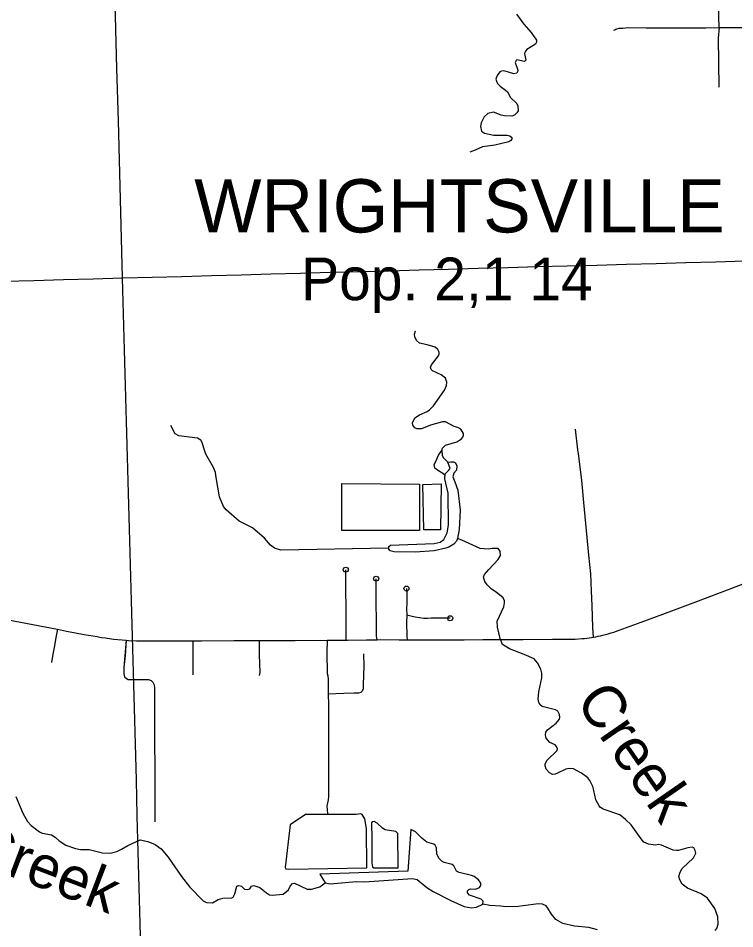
# Model space of a CAD drawing. Extents: x -19 to 366, y -4 to 359.
# Drawn here: x 156.487 to 157.832, y 181.814 to 183.524 of the extents above; entities that cross this region are included whole.
import ezdxf

# ---------------------------------------------------------------- set-up
doc = ezdxf.new("R2010")
doc.units = 0
for name, color, linetype in [('R_Border', 7, 'Continuous'), ('R_ROW', 7, 'Continuous'), ('R_ROW Annot', 7, 'Continuous'), ('R_Temp Easement', 7, 'Continuous'), ('Sheet Fence', 7, 'Continuous'), ('T_Indications', 7, 'Continuous')]:
    doc.layers.add(name, color=color, linetype=linetype)

msp = doc.modelspace()

# ---------------------------------------------------------------- linework, layer by layer
at = {"layer": 'R_ROW'}
for points in [[(157.8027, 183.5071), (157.8011, 183.5491), (157.8001, 183.5754), (157.7984, 183.6081), (157.798, 183.6146)], [(157.6045, 183.5019), (157.6065, 183.5029), (157.6086, 183.5038), (157.6108, 183.5045), (157.6129, 183.5051), (157.6152, 183.5055), (157.6174, 183.5059), (157.6196, 183.506), (157.6219, 183.506), (157.6321, 183.507), (157.6653, 183.5066), (157.7192, 183.5067), (157.7777, 183.5065), (157.8027, 183.5071)], [(157.8027, 183.5071), (157.8007, 183.4867), (157.8019, 183.3951)], [(157.8027, 183.5071), (157.8482, 183.5069), (157.889, 183.5072), (157.8917, 183.5073)], [(157.1026, 182.3566), (157.1027, 182.3637), (157.1023, 182.418), (157.1019, 182.4499), (157.1019, 182.4731), (157.1017, 182.4888)], [(157.1608, 182.3572), (157.1595, 182.3638), (157.1593, 182.3967), (157.1589, 182.4226), (157.1588, 182.4392), (157.1589, 182.4494), (157.1588, 182.4719)], [(157.2157, 182.4534), (157.2163, 182.4441), (157.2161, 182.4362), (157.2162, 182.4256), (157.2159, 182.4156), (157.2162, 182.4031)], [(157.5669, 182.3619), (157.5714, 182.3627), (157.5756, 182.3637), (157.5798, 182.3647), (157.584, 182.3658), (157.5893, 182.3671), (157.5945, 182.3685), (157.5997, 182.37), (157.6048, 182.3716), (157.6099, 182.3733), (157.615, 182.3751), (157.6559, 182.3903), (157.7138, 182.4117), (157.7589, 182.4284), (157.8053, 182.4459), (157.8479, 182.4621)], [(156.2088, 182.4439), (156.25, 182.4359), (156.3085, 182.4247), (156.3297, 182.4207), (156.3755, 182.4121), (156.4913, 182.3903), (156.5604, 182.3771)], [(157.2162, 182.4031), (157.216, 182.3887), (157.2159, 182.3795), (157.2162, 182.3745), (157.2164, 182.3632), (157.2168, 182.3573)], [(157.2977, 182.3976), (157.2836, 182.3978), (157.2765, 182.3978), (157.2694, 182.3978), (157.2623, 182.3976), (157.2552, 182.3973), (157.2481, 182.397), (157.2401, 182.3984), (157.2321, 182.3999), (157.2242, 182.4015), (157.2162, 182.4031)], [(156.5604, 182.3771), (156.5576, 182.3614), (156.5548, 182.3458), (156.5521, 182.3302), (156.5494, 182.3145)], [(156.5604, 182.3771), (156.5778, 182.3735), (156.5942, 182.3702), (156.6107, 182.3672), (156.6272, 182.3644), (156.6349, 182.363), (156.6427, 182.3617), (156.6505, 182.3605), (156.6583, 182.3594), (156.6661, 182.3584), (156.6739, 182.3576), (156.6818, 182.3569), (156.6896, 182.3563)], [(156.6896, 182.3563), (156.6875, 182.3269), (156.6855, 182.3053), (156.6852, 182.2931)], [(156.6896, 182.3563), (156.6855, 182.3053), (156.6852, 182.2931), (156.6865, 182.2877), (156.69, 182.2842), (156.6934, 182.2827), (156.702, 182.2827), (156.7314, 182.2823), (156.7364, 182.2806), (156.7394, 182.2778), (156.7419, 182.2726), (156.7425, 182.2665), (156.7431, 182.0152)], [(156.6896, 182.3563), (156.6942, 182.356), (156.7088, 182.3554), (156.7234, 182.3551), (156.738, 182.355), (156.7526, 182.3551), (156.8147, 182.3551)], [(156.8147, 182.3551), (156.8147, 182.3391), (156.8147, 182.3232), (156.8146, 182.3072), (156.8145, 182.2913)], [(156.8147, 182.3551), (156.8308, 182.3551), (156.892, 182.3556), (156.9393, 182.3558)], [(156.9393, 182.3558), (156.9634, 182.356), (157.0069, 182.356), (157.0667, 182.3566)], [(156.9393, 182.3558), (156.9394, 182.3289), (156.9404, 182.2954), (156.9395, 182.2903)], [(157.0667, 182.3566), (157.0661, 182.3334), (157.0669, 182.2936), (157.0678, 182.2895), (157.0685, 182.2834), (157.069, 182.2547)], [(157.0667, 182.3566), (157.1026, 182.3566)], [(157.1026, 182.3566), (157.1052, 182.3565), (157.1407, 182.357), (157.1608, 182.3572)], [(157.1608, 182.3572), (157.1664, 182.3575), (157.202, 182.3571), (157.2168, 182.3573)], [(157.2168, 182.3573), (157.2481, 182.3568), (157.276, 182.3569), (157.3237, 182.3573), (157.359, 182.3575), (157.3833, 182.3577), (157.3869, 182.3576), (157.3905, 182.3576), (157.3941, 182.3576), (157.3976, 182.3577), (157.4214, 182.3576), (157.4349, 182.3575), (157.4897, 182.3581), (157.4983, 182.358), (157.5069, 182.358), (157.5155, 182.3581), (157.524, 182.3583), (157.5326, 182.3586), (157.5455, 182.3593), (157.5498, 182.3596), (157.5542, 182.36), (157.5585, 182.3606), (157.5628, 182.3612), (157.5669, 182.3619)], [(157.069, 182.2547), (157.0693, 182.2355), (157.0693, 182.1979), (157.0691, 182.0627), (157.0688, 182.0564), (157.0669, 182.0478), (157.0664, 182.045), (157.0675, 182.0303)]]:
    msp.add_lwpolyline(points, dxfattribs=at)
for centre in [(157.1017, 182.4888), (157.1588, 182.4719), (157.2157, 182.4534), (157.2977, 182.3976)]:
    msp.add_circle(centre, 0.00473, dxfattribs=at)
at = {"layer": 'R_ROW Annot'}
msp.add_lwpolyline([(157.5669, 182.3619), (157.5656, 182.3801), (157.5641, 182.4215), (157.5631, 182.4485), (157.5615, 182.481), (157.5577, 182.5163), (157.5522, 182.5753), (157.5487, 182.6147), (157.5446, 182.6568), (157.5387, 182.7066), (157.5376, 182.7137), (157.5331, 182.7527)], dxfattribs=at)
at = {"layer": 'R_Temp Easement'}
for points in [[(157.4224, 183.532), (157.4357, 183.5134), (157.4499, 183.4978), (157.4599, 183.4834), (157.4598, 183.4794), (157.458, 183.4758), (157.4415, 183.4659), (157.4376, 183.4609), (157.4373, 183.458), (157.4395, 183.4457), (157.4373, 183.443), (157.4226, 183.4461), (157.4213, 183.4451), (157.4199, 183.4415), (157.4245, 183.4268), (157.4242, 183.4239), (157.4226, 183.4214), (157.4173, 183.4198), (157.4072, 183.423), (157.3982, 183.4256), (157.3942, 183.4252), (157.3911, 183.4236), (157.3859, 183.417), (157.3836, 183.4103), (157.3844, 183.406), (157.3868, 183.4018), (157.3914, 183.397), (157.4018, 183.3894), (157.4051, 183.3859), (157.4111, 183.3754), (157.4227, 183.3641), (157.4245, 183.3599), (157.4251, 183.3508)], [(157.4251, 183.3508), (157.4229, 183.3466), (157.4184, 183.3425), (157.4133, 183.3405), (157.3997, 183.3411), (157.3932, 183.3423), (157.3792, 183.3479), (157.3687, 183.3458), (157.3614, 183.339), (157.356, 183.3278), (157.3544, 183.3212), (157.3563, 183.3126), (157.3623, 183.3088), (157.3794, 183.305), (157.4046, 183.305), (157.4094, 183.3037), (157.4133, 183.3006), (157.4133, 183.2976), (157.4117, 183.2947), (157.4076, 183.2921), (157.3813, 183.2862), (157.3581, 183.2827), (157.3448, 183.2767), (157.3349, 183.2731)], [(157.282, 182.7125), (157.2832, 182.7167), (157.2889, 182.7225), (157.3104, 182.7288), (157.3183, 182.7338), (157.3217, 182.7374), (157.3228, 182.7412), (157.3226, 182.7445), (157.3179, 182.7526), (157.3124, 182.7556), (157.3052, 182.7574), (157.2892, 182.7662), (157.2835, 182.7667), (157.2606, 182.76), (157.244, 182.7535), (157.2353, 182.7533), (157.2311, 182.7549), (157.2274, 182.7604), (157.2268, 182.7648), (157.2314, 182.7739), (157.2399, 182.7797), (157.2546, 182.7861), (157.2588, 182.7888), (157.2666, 182.7963), (157.2872, 182.8258), (157.2911, 182.8345), (157.2916, 182.8412), (157.2887, 182.8486), (157.2806, 182.8549), (157.2644, 182.8622), (157.2623, 182.8646), (157.2611, 182.869), (157.2624, 182.8732), (157.2759, 182.8904), (157.277, 182.8944), (157.2768, 182.8974), (157.2748, 182.9024), (157.2695, 182.9065), (157.2544, 182.9113), (157.2402, 182.9142), (157.2346, 182.9191), (157.2311, 182.9259), (157.2309, 182.9314), (157.2325, 182.9371), (157.2327, 182.9373)], [(157.1819, 182.529), (156.98, 182.5255), (156.9682, 182.5293), (156.9606, 182.5346), (156.9495, 182.5478), (156.9269, 182.5673), (156.9019, 182.5801), (156.8772, 182.601), (156.8722, 182.6076), (156.8648, 182.6257), (156.8584, 182.6616), (156.8571, 182.671), (156.8536, 182.6809), (156.8391, 182.7056), (156.8352, 182.7172), (156.8325, 182.7278), (156.8299, 182.7319), (156.8235, 182.7355), (156.7883, 182.7399), (156.7817, 182.7438), (156.7732, 182.7595)], [(157.2879, 182.6661), (157.2841, 182.6693), (157.2759, 182.6747), (157.2692, 182.6797), (157.2674, 182.6864), (157.271, 182.6919), (157.2758, 182.7037), (157.282, 182.7125), (157.2826, 182.7032), (157.2855, 182.6987), (157.2936, 182.6904)], [(157.3114, 182.5476), (157.3096, 182.5425), (157.3043, 182.5365), (157.2951, 182.5309), (157.2894, 182.529), (157.2675, 182.5242), (157.2322, 182.5216), (157.1926, 182.5225), (157.1848, 182.5241), (157.1823, 182.5271), (157.1824, 182.5321), (157.1856, 182.5349), (157.2677, 182.5377), (157.2789, 182.5403), (157.286, 182.5455), (157.2923, 182.5577), (157.2944, 182.5725), (157.294, 182.6325), (157.288, 182.6594), (157.2885, 182.6687), (157.2945, 182.6749), (157.2975, 182.6791), (157.2936, 182.6904), (157.2989, 182.6916), (157.3042, 182.6911), (157.3076, 182.6892), (157.3103, 182.6838), (157.3093, 182.6756), (157.3048, 182.67), (157.3028, 182.6632), (157.3067, 182.6535), (157.3119, 182.638), (157.3165, 182.6005), (157.3143, 182.564), (157.3114, 182.5476)], [(157.0945, 182.6508), (157.2402, 182.6494), (157.2401, 182.5625), (157.0942, 182.5621)], [(157.0942, 182.5621), (157.0945, 182.6508)], [(157.2466, 182.6487), (157.2809, 182.6502), (157.2798, 182.5636), (157.2485, 182.5635)], [(157.2485, 182.5635), (157.2466, 182.6487)], [(157.4641, 182.2593), (157.4697, 182.2856), (157.4696, 182.2943), (157.4678, 182.3021), (157.4618, 182.3138), (157.4551, 182.3212), (157.4366, 182.3293), (157.409, 182.3401), (157.3962, 182.3481), (157.3915, 182.3593), (157.3864, 182.3809), (157.3859, 182.3923), (157.3983, 182.4188), (157.3999, 182.4264), (157.3997, 182.4304), (157.3971, 182.4359), (157.3843, 182.4464), (157.375, 182.4522), (157.3669, 182.4606), (157.3627, 182.4668), (157.3603, 182.4748), (157.3624, 182.4798), (157.37, 182.4891), (157.388, 182.5077), (157.3919, 182.5152), (157.3913, 182.5235), (157.3876, 182.5284), (157.3764, 182.5285), (157.3689, 182.5275), (157.3541, 182.5283), (157.3198, 182.5441), (157.3114, 182.5476)], [(157.7552, 181.9662), (157.7518, 181.9675), (157.7436, 181.9667), (157.726, 181.9617), (157.7226, 181.9613), (157.7162, 181.9622), (157.6943, 181.9717), (157.6889, 181.9724), (157.6833, 181.9717), (157.6698, 181.9731), (157.6614, 181.9772), (157.6562, 181.9831), (157.6375, 182.0096), (157.6266, 182.0198), (157.6163, 182.0282), (157.5849, 182.0389), (157.5799, 182.0421), (157.5771, 182.0451), (157.5714, 182.0568), (157.5671, 182.0743), (157.5657, 182.0813), (157.5599, 182.093), (157.5558, 182.0979), (157.5444, 182.1067), (157.5289, 182.1149), (157.5208, 182.1152), (157.5149, 182.1144), (157.4991, 182.1066), (157.4945, 182.1049), (157.4896, 182.1044), (157.4839, 182.107), (157.4781, 182.114), (157.476, 182.1201), (157.4761, 182.1241), (157.48, 182.1311), (157.4984, 182.149), (157.4991, 182.1526), (157.4974, 182.1569), (157.4947, 182.1598), (157.485, 182.1644), (157.4781, 182.1725), (157.4765, 182.1789), (157.4772, 182.1835), (157.4804, 182.1883), (157.4969, 182.2008), (157.5031, 182.2083), (157.5038, 182.2109), (157.503, 182.2168), (157.4999, 182.2229), (157.4955, 182.2255), (157.4704, 182.2321), (157.4664, 182.2352), (157.4641, 182.2396), (157.4629, 182.2455), (157.4641, 182.2593)], [(156.4823, 182.0626), (156.4954, 182.0317), (156.5046, 182.0156), (156.5113, 182.0085), (156.5269, 181.9963), (156.5319, 181.9941), (156.5494, 181.9908), (156.5564, 181.9866), (156.564, 181.9797), (156.5766, 181.9712), (156.5942, 181.9649), (156.6039, 181.963), (156.6203, 181.963), (156.6452, 181.957), (156.6598, 181.9561), (156.6719, 181.9594), (156.6809, 181.9637), (156.6925, 181.971), (156.7156, 181.9817)], [(157.1411, 181.9291), (157.1407, 182.0026), (157.1375, 182.0206), (157.1323, 182.0293), (157.1298, 182.0302), (157.1211, 182.029), (157.0265, 182.0288), (156.9971, 182.0093), (156.9883, 181.9296), (156.9895, 181.927), (156.9948, 181.9261)], [(157.1994, 181.9935), (157.1959, 181.9972), (157.176, 182.0003), (157.1708, 182.0034), (157.1605, 182.0128), (157.155, 182.0156), (157.1512, 182.0152), (157.1499, 182.0131), (157.151, 181.9824), (157.1505, 181.9385), (157.1521, 181.9305), (157.1542, 181.9288), (157.2003, 181.9291)], [(157.2238, 182.0006), (157.2183, 181.9224), (157.0529, 181.917)], [(157.2003, 181.9291), (157.1994, 181.9935)], [(157.2721, 181.9663), (157.2698, 181.9716), (157.2669, 181.9736), (157.254, 181.9771), (157.2446, 181.9846), (157.2329, 181.9965), (157.2238, 182.0006)], [(156.7156, 181.9817), (156.7303, 181.9781), (156.744, 181.9724), (156.7551, 181.9647), (156.7685, 181.9491), (156.7932, 181.9123), (156.8091, 181.8923), (156.8341, 181.8671), (156.8402, 181.8638), (156.8517, 181.8631), (156.8621, 181.8691), (156.871, 181.872), (156.8878, 181.8724), (156.8907, 181.874), (156.8935, 181.8801), (156.8975, 181.8945), (156.9009, 181.8959), (156.9062, 181.8942), (156.9117, 181.889), (156.9167, 181.8879), (156.9216, 181.8893), (156.925, 181.8941), (156.9291, 181.8958), (156.9402, 181.8919), (156.9532, 181.882), (156.9589, 181.8781), (156.9634, 181.8772), (156.9841, 181.8793), (156.994, 181.8873), (156.9972, 181.8942), (157.0017, 181.8994), (157.0055, 181.8998), (157.0295, 181.8885), (157.0376, 181.8885), (157.0533, 181.8933), (157.0631, 181.9009)], [(157.0529, 181.917), (157.0631, 181.9009), (157.0722, 181.8986), (157.1219, 181.9034), (157.1367, 181.9024), (157.2272, 181.9089), (157.2356, 181.907), (157.2539, 181.892), (157.2656, 181.8846), (157.2989, 181.8674), (157.3241, 181.8563), (157.3378, 181.854), (157.3472, 181.855), (157.3593, 181.8606), (157.3594, 181.8663), (157.3562, 181.8701), (157.3337, 181.8775), (157.3304, 181.8818), (157.3302, 181.8856), (157.333, 181.8883), (157.3368, 181.8895), (157.345, 181.889), (157.3529, 181.8917), (157.3555, 181.8957), (157.3553, 181.9003), (157.351, 181.9063), (157.343, 181.9123), (157.3377, 181.9145), (157.3143, 181.9198), (157.3093, 181.9228), (157.3047, 181.9324), (157.3013, 181.9349), (157.2864, 181.9387), (157.2824, 181.9406), (157.2769, 181.9464), (157.273, 181.9543), (157.2721, 181.9663)], [(157.7949, 181.8113), (157.7981, 181.8149), (157.8007, 181.8231), (157.7998, 181.8369), (157.7943, 181.8525), (157.7805, 181.8719), (157.769, 181.8797), (157.7433, 181.8905), (157.7332, 181.8982), (157.7285, 181.9063), (157.7271, 181.9124), (157.7288, 181.919), (157.7323, 181.927), (157.7542, 181.9474), (157.7587, 181.9564), (157.7577, 181.9615), (157.7552, 181.9662)], [(156.9948, 181.9261), (157.1411, 181.9291)], [(157.5742, 181.8125), (157.5577, 181.8165), (157.5309, 181.8192), (157.5093, 181.8243), (157.4961, 181.832), (157.4877, 181.842), (157.4811, 181.8533), (157.4778, 181.8573), (157.471, 181.8608), (157.463, 181.8611), (157.4253, 181.8562), (157.4014, 181.8559), (157.3929, 181.857), (157.372, 181.8579), (157.3593, 181.8606)]]:
    msp.add_lwpolyline(points, dxfattribs=at)
at = {"layer": 'Sheet Fence'}
for points in [[(0, 180.8999), (7.1228, 180.9044), (14.2457, 180.9176), (21.3685, 180.9397), (28.4912, 180.9706), (35.614, 181.0103), (42.7366, 181.0589), (49.8592, 181.1163), (56.9818, 181.1825), (64.1042, 181.2575), (71.2266, 181.3414), (78.3488, 181.4341), (85.4709, 181.5357), (92.5929, 181.646), (99.7147, 181.7652), (106.8364, 181.8933), (113.9579, 182.0301), (121.0793, 182.1758), (128.2005, 182.3303), (135.3214, 182.4936), (142.4422, 182.6658), (149.5627, 182.8468), (156.683, 183.0366), (163.8031, 183.2352), (170.9229, 183.4427), (178.0425, 183.659), (185.1617, 183.8841), (192.2807, 184.1181), (199.3994, 184.3608), (206.5178, 184.6124), (213.6359, 184.8728), (220.7537, 185.1421), (227.8711, 185.4201), (234.9881, 185.707), (242.1048, 186.0027), (249.2212, 186.3073), (256.3371, 186.6206), (263.4526, 186.9428), (270.5678, 187.2738), (277.6825, 187.6136), (284.7968, 187.9622), (291.9107, 188.3197), (299.0241, 188.6859), (306.1371, 189.061), (313.2495, 189.4449), (320.3615, 189.8377), (327.4731, 190.2392), (334.5841, 190.6495), (341.6946, 191.0687)], [(161.4532, 2.0533), (161.2336, 10.6702), (161.0133, 19.2873), (160.7922, 27.9044), (160.5704, 36.5217), (160.3478, 45.1392), (160.1245, 53.7568), (159.9003, 62.3745), (159.6754, 70.9923), (159.4498, 79.6103), (159.2234, 88.2284), (158.9962, 96.8466), (158.7683, 105.465), (158.5396, 114.0835), (158.3102, 122.7022), (158.08, 131.321), (157.849, 139.9399), (157.6173, 148.559), (157.3849, 157.1782), (157.1517, 165.7975), (156.9177, 174.417), (156.683, 183.0366), (156.511, 189.3363)], [(0, 172.2839), (7.1335, 172.2883), (14.267, 172.3015), (21.4005, 172.3236), (28.5339, 172.3544), (35.6673, 172.3941), (42.8006, 172.4426), (49.9339, 172.4999), (57.0671, 172.566), (64.2002, 172.6409), (71.3332, 172.7246), (78.4661, 172.8172), (85.5989, 172.9186), (92.7315, 173.0287), (99.8641, 173.1477), (106.9964, 173.2755), (114.1286, 173.4122), (121.2606, 173.5576), (128.3925, 173.7119), (135.5241, 173.8749), (142.6555, 174.0468), (149.7867, 174.2275), (156.9177, 174.417), (164.0485, 174.6153), (171.179, 174.8224), (178.3092, 175.0383), (185.4392, 175.2631), (192.5688, 175.4966), (199.6982, 175.739), (206.8273, 175.9902), (213.9561, 176.2502), (221.0845, 176.5189), (228.2126, 176.7965), (235.3404, 177.083), (242.4677, 177.3782), (249.5948, 177.6822), (256.7214, 177.995), (263.8476, 178.3167), (270.9735, 178.6471), (278.0989, 178.9863), (285.2239, 179.3344), (292.3485, 179.6912), (299.4726, 180.0569), (306.5963, 180.4314), (313.7195, 180.8146), (320.8422, 181.2067), (327.9644, 181.6076), (335.0862, 182.0172), (342.2074, 182.4357)]]:
    msp.add_spline(points, degree=3, dxfattribs=at)
at = {"layer": 'T_Indications'}
msp.add_lwpolyline([(157.135, 182.3308), (157.1354, 182.3079), (157.1344, 182.2724), (157.1344, 182.2649), (157.1326, 182.2606), (157.1301, 182.2582), (157.1259, 182.2571), (157.1178, 182.2566), (157.0981, 182.2562), (157.069, 182.2547)], dxfattribs=at)

# ---------------------------------------------------------------- texts
at = {"layer": 'R_Border'}
for s, height, p in [('WRIGHTSVILLE', 0.1, (156.8174, 183.1221)), ('Pop. 2,1 14', 0.08, (157.018, 182.9949))]:
    msp.add_text(s, height=height, dxfattribs=at).set_placement(p)
at = {"layer": 'R_Temp Easement'}
for rotation, p in [(304.698, (157.5315, 182.2421)), (339.1616, (156.3908, 181.9436))]:
    msp.add_text('Creek', height=0.08, rotation=rotation, dxfattribs=at).set_placement(p)

doc.saveas('drawing.dxf')
